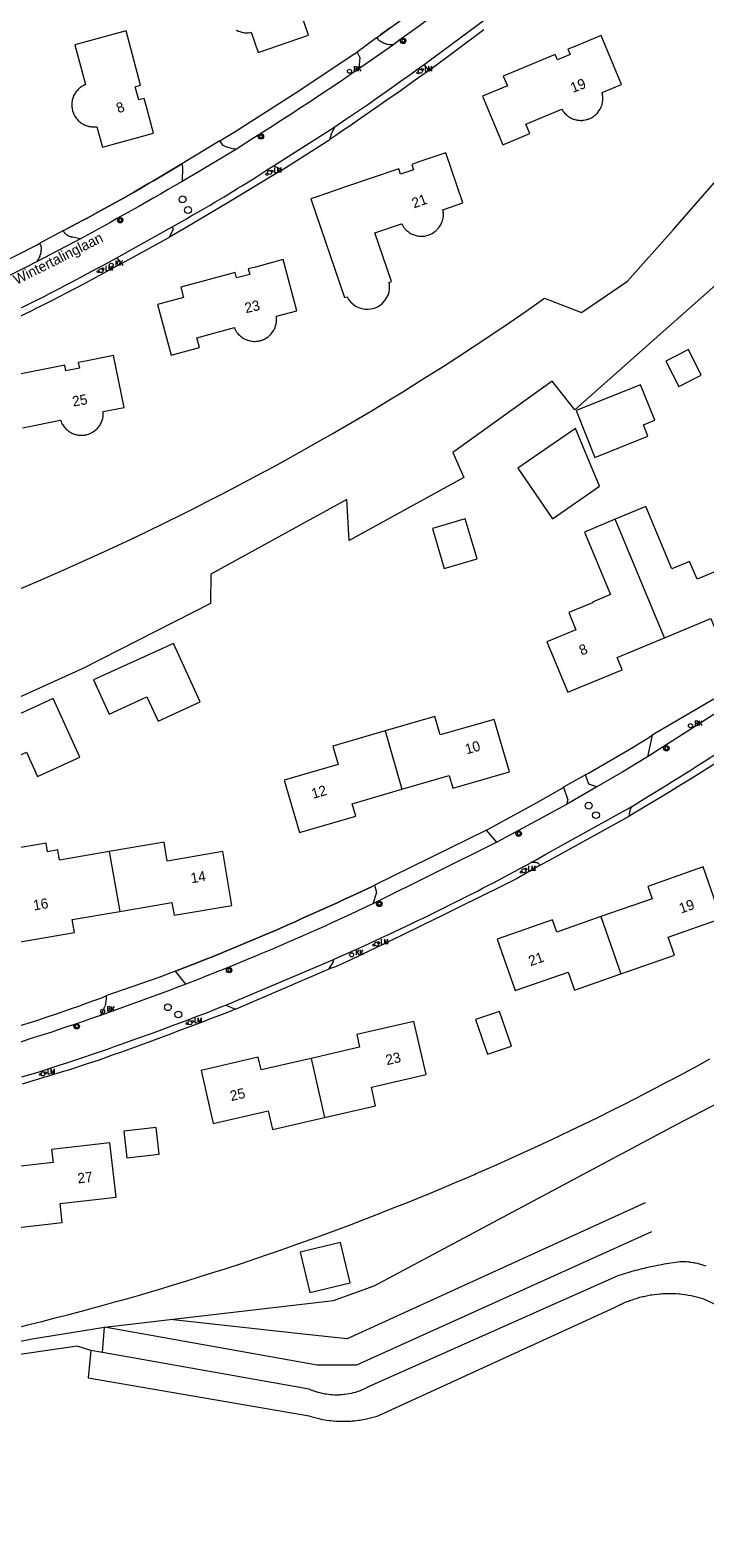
# Model space of a CAD drawing. Header units: metres. Extents: x 138165 to 154469, y 480134 to 494189.
# Tile 319 of 656: x 149211 to 149294, y 483009 to 483194. Entities that reach past the tile are written whole.
import ezdxf

# ---------------------------------------------------------------- set-up
doc = ezdxf.new("R2010")
doc.units = ezdxf.units.M
doc.header["$LTSCALE"] = 0.001
doc.header["$MEASUREMENT"] = 0
for name, color, linetype, lineweight in [('Level 5', 7, 'Continuous', 0), ('TOP-L-terrein schutting raster hek leuning', 7, 'Continuous', 0), ('TOP-L-topo objecten punt', 7, 'Continuous', 0), ('TOP-L-topo objecten vlak', 7, 'Continuous', 0), ('TOP-T-topo huisnummering naamgeving', 7, 'Continuous', 0)]:
    doc.layers.add(name, color=color, linetype=linetype, lineweight=lineweight)
doc.styles.add('Style-INTL_ISO', font='INTL_ISO.shx')
doc.styles.add('Style-STANDARD', font='STANDARD.shx')

# ---------------------------------------------------------------- blocks, each defined once
blk = doc.blocks.new('*U13')
at = {"layer": 'Level 5', "color": 7, "linetype": 'Continuous', "lineweight": 0}
blk.add_circle((0, 0), 0.0415, dxfattribs=at)
blk = doc.blocks.new('150')
at = {"layer": 'Level 5', "color": 7, "linetype": 'Continuous', "lineweight": 0}
blk.add_blockref('*U13', (0, 0), dxfattribs=at)
blk = doc.blocks.new('39')
at = {"layer": 'TOP-L-topo objecten punt', "color": 7, "linetype": 'Continuous', "lineweight": 0}
for p, q in [((0.0175, 0.0175), (-0.0175, 0.0175)), ((-0.0175, 0.0175), (-0.0175, -0.0175)), ((0.0175, 0.0175), (0.0175, -0.0175)), ((0.0175, -0.0175), (-0.0175, -0.0175))]:
    blk.add_line(p, q, dxfattribs=at)
blk.add_circle((0, 0), 0.0332, dxfattribs=at)
blk = doc.blocks.new('72')
at = {"layer": 'TOP-L-topo objecten punt', "color": 7, "linetype": 'Continuous', "lineweight": 0}
blk.add_circle((0, 0), 0.025, dxfattribs=at)
at = {"layer": 'TOP-L-topo objecten punt', "color": 7, "linetype": 'Continuous', "lineweight": 0, "style": 'Style-STANDARD'}
blk.add_text('BK', height=0.06, dxfattribs=at).set_placement((0.0483, 0))
blk = doc.blocks.new('16')
at = {"layer": 'TOP-L-topo objecten punt', "color": 7, "linetype": 'Continuous', "lineweight": 0}
blk.add_circle((0, 0), 0.025, dxfattribs=at)
at = {"layer": 'TOP-L-topo objecten punt', "color": 7, "linetype": 'Continuous', "lineweight": 0, "style": 'Style-STANDARD'}
blk.add_text('LM', height=0.06, dxfattribs=at).set_placement((0.0483, 0))
blk = doc.blocks.new('10')
at = {"layer": 'TOP-L-topo objecten punt', "linetype": 'Continuous', "lineweight": 0}
blk.add_circle((0, 0), 0.0125, dxfattribs=at)
blk = doc.blocks.new('119')
at = {"layer": 'TOP-L-topo objecten punt', "color": 7, "linetype": 'Continuous', "lineweight": 0}
blk.add_circle((0, 0), 0.025, dxfattribs=at)
at = {"layer": 'TOP-L-topo objecten punt', "color": 7, "linetype": 'Continuous', "lineweight": 0, "style": 'Style-STANDARD'}
blk.add_text('KK', height=0.06, dxfattribs=at).set_placement((0.0483, 0))

msp = doc.modelspace()

# ---------------------------------------------------------------- linework, layer by layer
at = {"layer": 'TOP-L-terrein schutting raster hek leuning', "flags": 128}
for points in [[(149255.32, 483194.51), (149254.12, 483193.65)], [(149229.76, 483177.84), (149229.35, 483177.59), (149228.74, 483177.22), (149227.52, 483176.49), (149226.3, 483175.76), (149225.68, 483175.4), (149225.07, 483175.04), (149223.83, 483174.33), (149222.6, 483173.62), (149221.36, 483172.92), (149220.73, 483172.58), (149219.48, 483171.89), (149218.23, 483171.21), (149217.61, 483170.87), (149216.98, 483170.53), (149215.67, 483169.84)], [(149286.59, 483050.44), (149250.02, 483033.77), (149244.64, 483034.35), (149228.34, 483036.17), (149248.35, 483038.48), (149253.33, 483040.27), (149290.5, 483060.08), (149309.65, 483070.06), (149328.3, 483082), (149346.09, 483093.58), (149356.39, 483101.26), (149378.61, 483122.27)], [(149253.01, 483089.19), (149251.2, 483088.34), (149249.55, 483087.58), (149248.72, 483087.2), (149247.06, 483086.44), (149246.23, 483086.07), (149244.57, 483085.33), (149243.74, 483084.96), (149242.67, 483084.48), (149241.32, 483083.89), (149239.96, 483083.3), (149238.6, 483082.72), (149237.91, 483082.43), (149236.55, 483081.86), (149235.18, 483081.29), (149234.49, 483081.01), (149233.8, 483080.74), (149232.43, 483080.19), (149231.74, 483079.92), (149230.36, 483079.38), (149228.98, 483078.85)], [(149287.35, 483046.9), (149251.2, 483030.54), (149246.36, 483030.57), (149220.29, 483035.23)]]:
    msp.add_lwpolyline(points, dxfattribs=at)
at = {"layer": 'TOP-L-topo objecten vlak', "flags": 128}
for points in [[(149253.64, 483193.29), (149254.12, 483193.65), (149255.32, 483194.51), (149256.01, 483195), (149256.7, 483195.5), (149258.07, 483196.5), (149259.44, 483197.51), (149260.13, 483198.02), (149261.49, 483199.04), (149262.17, 483199.55), (149263.53, 483200.58), (149264.2, 483201.09), (149264.88, 483201.61), (149265.55, 483202.13), (149266.23, 483202.65), (149267.57, 483203.7), (149268.24, 483204.23), (149269.57, 483205.28)], [(149269.94, 483203.16), (149269.49, 483202.81), (149268.27, 483201.84), (149267.65, 483201.35), (149267.04, 483200.87), (149265.8, 483199.91), (149265.18, 483199.44), (149264.56, 483198.96), (149263.32, 483198.02), (149262.69, 483197.55), (149261.44, 483196.61), (149260.81, 483196.15), (149259.55, 483195.22), (149258.92, 483194.76), (149257.66, 483193.85), (149256.39, 483192.94), (149255.7, 483192.43)], [(149236.44, 483194.22), (149236.56, 483194.16), (149236.68, 483194.1), (149236.74, 483194.08), (149236.86, 483194.03), (149236.99, 483193.99), (149237.11, 483193.96), (149237.24, 483193.93), (149237.31, 483193.92), (149237.5, 483193.9), (149237.63, 483193.89), (149237.76, 483193.89), (149237.89, 483193.89), (149237.96, 483193.9), (149238.16, 483193.92), (149238.29, 483193.95), (149239.12, 483191.49), (149245.28, 483193.59), (149244.14, 483196.91)], [(149259.47, 483190.01), (149267.38, 483195.86)], [(149219.15, 483182.36), (149219.28, 483182.37), (149219.35, 483182.38), (149220.03, 483179.88), (149226.31, 483181.57), (149225.39, 483184.96), (149225.16, 483185.84), (149224.48, 483185.65), (149224.05, 483187.28), (149224.72, 483187.46), (149222.93, 483194.12), (149216.65, 483192.43), (149217.97, 483187.54), (149217.91, 483187.52), (149217.85, 483187.49), (149217.73, 483187.43), (149217.67, 483187.4), (149217.56, 483187.34), (149217.5, 483187.3), (149217.39, 483187.23), (149217.34, 483187.19), (149217.24, 483187.1), (149217.14, 483187.02), (149217.05, 483186.93), (149216.96, 483186.83), (149216.91, 483186.78), (149216.83, 483186.68), (149216.75, 483186.57), (149216.68, 483186.46), (149216.65, 483186.41), (149216.58, 483186.29), (149216.55, 483186.23), (149216.5, 483186.11), (149216.45, 483185.99), (149216.43, 483185.93), (149216.41, 483185.87), (149216.37, 483185.74), (149216.34, 483185.62), (149216.33, 483185.55), (149216.3, 483185.36), (149216.29, 483185.29), (149216.28, 483185.16), (149216.28, 483185.1), (149216.28, 483184.97), (149216.29, 483184.83), (149216.29, 483184.77), (149216.31, 483184.64), (149216.33, 483184.51), (149216.36, 483184.38), (149216.38, 483184.32), (149216.42, 483184.19), (149216.44, 483184.13), (149216.46, 483184.07), (149216.51, 483183.95), (149216.54, 483183.89), (149216.57, 483183.83), (149216.63, 483183.71), (149216.66, 483183.66), (149216.73, 483183.55), (149216.77, 483183.49), (149216.85, 483183.39), (149216.89, 483183.34), (149216.98, 483183.24), (149217.07, 483183.14), (149217.11, 483183.1), (149217.21, 483183.01), (149217.31, 483182.92), (149217.36, 483182.89), (149217.47, 483182.81), (149217.53, 483182.77), (149217.64, 483182.71), (149217.76, 483182.65), (149217.87, 483182.59), (149217.99, 483182.54), (149218.06, 483182.52), (149218.18, 483182.47), (149218.31, 483182.44), (149218.37, 483182.42), (149218.43, 483182.41), (149218.56, 483182.39), (149218.69, 483182.37), (149218.76, 483182.36), (149218.89, 483182.36), (149219.02, 483182.36), (149219.15, 483182.36)], [(149253.64, 483193.29), (149251.25, 483191.51)], [(149255.7, 483192.43), (149255.6, 483192.42), (149255.53, 483192.41), (149255.46, 483192.41), (149255.39, 483192.41), (149255.33, 483192.41), (149255.19, 483192.43), (149255.06, 483192.45), (149254.99, 483192.46), (149254.86, 483192.49), (149254.79, 483192.51), (149254.73, 483192.53), (149254.6, 483192.57), (149254.48, 483192.62), (149254.36, 483192.69), (149254.24, 483192.75), (149254.13, 483192.83), (149254.07, 483192.87), (149254.02, 483192.91), (149253.92, 483193), (149253.82, 483193.09), (149253.73, 483193.19), (149253.64, 483193.29)], [(149260, 483189.21), (149266.8, 483194.3)], [(149283.68, 483187.57), (149281.18, 483193.57), (149277.94, 483192.22), (149277.1, 483191.87), (149277.37, 483191.22), (149275.82, 483190.58), (149275.55, 483191.22), (149269.18, 483188.57), (149269.68, 483187.37), (149266.64, 483186.1), (149269.11, 483180.16), (149272.43, 483181.54), (149271.95, 483182.68), (149276.36, 483184.52), (149276.42, 483184.4), (149276.49, 483184.29), (149276.53, 483184.24), (149276.61, 483184.14), (149276.74, 483183.99), (149276.79, 483183.94), (149276.88, 483183.85), (149276.98, 483183.77), (149277.09, 483183.68), (149277.19, 483183.61), (149277.3, 483183.54), (149277.42, 483183.47), (149277.53, 483183.41), (149277.65, 483183.36), (149277.77, 483183.31), (149277.84, 483183.29), (149277.96, 483183.25), (149278.09, 483183.22), (149278.15, 483183.2), (149278.22, 483183.19), (149278.35, 483183.17), (149278.48, 483183.16), (149278.61, 483183.15), (149278.74, 483183.15), (149278.87, 483183.15), (149278.94, 483183.16), (149279.07, 483183.17), (149279.2, 483183.2), (149279.26, 483183.21), (149279.39, 483183.24), (149279.45, 483183.26), (149279.51, 483183.28), (149279.64, 483183.32), (149279.76, 483183.37), (149279.88, 483183.42), (149279.99, 483183.48), (149280.11, 483183.55), (149280.22, 483183.62), (149280.33, 483183.7), (149280.38, 483183.74), (149280.48, 483183.82), (149280.53, 483183.87), (149280.62, 483183.96), (149280.71, 483184.05), (149280.79, 483184.15), (149280.83, 483184.21), (149280.91, 483184.31), (149280.95, 483184.37), (149281.02, 483184.48), (149281.05, 483184.53), (149281.11, 483184.65), (149281.17, 483184.77), (149281.21, 483184.89), (149281.24, 483184.95), (149281.28, 483185.08), (149281.31, 483185.2), (149281.34, 483185.33), (149281.36, 483185.46), (149281.38, 483185.59), (149281.38, 483185.72), (149281.39, 483185.79), (149281.39, 483185.92), (149281.38, 483186.05), (149281.37, 483186.12), (149281.36, 483186.25), (149281.33, 483186.38), (149281.3, 483186.5), (149281.29, 483186.57), (149283.68, 483187.57)], [(149234.44, 483180.64), (149234.95, 483180.97), (149236.2, 483181.72), (149244.11, 483186.76), (149250.76, 483191.21), (149251.25, 483191.51)], [(149251.25, 483191.51), (149251.58, 483190.84), (149251.45, 483189.45)], [(149255.7, 483192.43), (149251.45, 483189.45)], [(149251.45, 483189.45), (149250.58, 483188.85), (149249.17, 483187.89), (149247.76, 483186.94), (149246.34, 483185.99), (149245.63, 483185.52), (149244.21, 483184.59), (149243.49, 483184.12), (149242.06, 483183.2), (149240.63, 483182.28), (149239.19, 483181.37), (149238.47, 483180.92), (149236.46, 483179.63)], [(149260, 483189.21), (149258.27, 483187.98), (149256.52, 483186.75), (149254.78, 483185.53), (149253.91, 483184.92), (149253.03, 483184.31), (149251.28, 483183.1), (149250.4, 483182.5), (149249.52, 483181.9), (149248.64, 483181.3), (149247.92, 483180.82)], [(149248.52, 483182.38), (149249.88, 483183.29), (149251.22, 483184.2), (149252.56, 483185.11), (149253.9, 483186.04), (149255.23, 483186.97), (149256.55, 483187.91), (149257.88, 483188.85), (149258.54, 483189.33), (149259.47, 483190.01)], [(149259.47, 483190.01), (149260, 483189.21)], [(149348.53, 483156.3), (149337.46, 483175.38), (149328.99, 483184.04), (149325.75, 483184.83), (149321.12, 483183.74), (149303.84, 483170.65), (149277.94, 483147.66), (149275.19, 483151.2), (149262.98, 483142.44), (149264.36, 483139.39), (149250.28, 483131.66), (149249.98, 483136.68), (149233.34, 483127.52), (149233.29, 483123.93), (149217.64, 483115.95), (149202.18, 483108.96), (149201.78, 483112.61), (149186.82, 483106.8), (149167.42, 483101.04), (149149.11, 483096.9), (149149.29, 483091.28)], [(149241.01, 483177.57), (149248.52, 483182.38)], [(149247.92, 483180.82), (149248.1, 483181.5), (149248.52, 483182.38)], [(149234.44, 483180.64), (149229.76, 483177.84)], [(149236.46, 483179.63), (149236.28, 483179.64), (149236.1, 483179.66), (149236.02, 483179.67), (149235.84, 483179.71), (149235.75, 483179.73), (149235.58, 483179.77), (149235.4, 483179.82), (149235.32, 483179.85), (149235.15, 483179.91), (149234.99, 483179.98), (149234.9, 483180.02), (149234.83, 483180.06), (149234.44, 483180.64)], [(149242.08, 483177.09), (149247.92, 483180.82)], [(149236.46, 483179.63), (149232.11, 483176.99), (149229.8, 483175.64)], [(149253.74, 483160.29), (149254.08, 483160.5), (149254.39, 483160.75), (149254.65, 483161.05), (149254.88, 483161.38), (149255.05, 483161.73), (149255.17, 483162.11), (149255.23, 483162.5), (149255.24, 483162.9), (149255.18, 483163.29), (149255.48, 483163.39), (149253.45, 483169.36), (149256.72, 483170.47), (149256.75, 483170.41), (149256.81, 483170.3), (149256.85, 483170.24), (149256.92, 483170.13), (149256.95, 483170.08), (149256.99, 483170.02), (149257.07, 483169.92), (149257.12, 483169.87), (149257.2, 483169.77), (149257.25, 483169.73), (149257.35, 483169.64), (149257.39, 483169.59), (149257.5, 483169.51), (149257.6, 483169.43), (149257.66, 483169.4), (149257.77, 483169.33), (149257.88, 483169.26), (149258, 483169.2), (149258.12, 483169.15), (149258.24, 483169.1), (149258.37, 483169.06), (149258.49, 483169.03), (149258.56, 483169.01), (149258.68, 483168.99), (149258.82, 483168.97), (149258.95, 483168.95), (149259.01, 483168.95), (149259.14, 483168.95), (149259.21, 483168.95), (149259.34, 483168.95), (149259.53, 483168.97), (149259.66, 483169), (149259.79, 483169.03), (149259.92, 483169.06), (149259.98, 483169.08), (149260.11, 483169.12), (149260.17, 483169.15), (149260.29, 483169.2), (149260.35, 483169.23), (149260.46, 483169.29), (149260.63, 483169.39), (149260.68, 483169.43), (149260.79, 483169.51), (149260.84, 483169.55), (149260.94, 483169.63), (149260.99, 483169.68), (149261.08, 483169.77), (149261.17, 483169.87), (149261.21, 483169.92), (149261.29, 483170.02), (149261.33, 483170.07), (149261.41, 483170.18), (149261.48, 483170.29), (149261.51, 483170.35), (149261.57, 483170.47), (149261.62, 483170.59), (149261.65, 483170.65), (149261.69, 483170.77), (149261.73, 483170.9), (149261.76, 483171.02), (149261.79, 483171.15), (149261.8, 483171.22), (149261.83, 483171.41), (149261.83, 483171.54), (149261.83, 483171.67), (149261.83, 483171.8), (149261.82, 483171.87), (149261.8, 483172.07), (149261.77, 483172.19), (149264.23, 483173.03), (149262.13, 483179.19), (149258.81, 483178.05), (149257.95, 483177.76), (149258.17, 483177.1), (149256.58, 483176.55), (149256.36, 483177.22), (149249.83, 483174.99), (149246.7, 483173.92), (149245.59, 483173.54), (149249.72, 483161.43), (149250.02, 483161.53), (149250.22, 483161.19), (149250.47, 483160.88), (149250.76, 483160.61), (149251.08, 483160.38), (149251.44, 483160.2), (149251.82, 483160.08), (149252.2, 483160.01), (149252.6, 483160), (149252.99, 483160.04), (149253.38, 483160.14), (149253.74, 483160.29)], [(149215.26, 483169.64), (149215.67, 483169.84), (149216.98, 483170.53), (149217.61, 483170.87), (149218.23, 483171.21), (149219.48, 483171.89), (149220.73, 483172.58), (149221.36, 483172.92), (149222.6, 483173.62), (149223.83, 483174.33), (149225.07, 483175.04), (149225.68, 483175.4), (149226.3, 483175.76), (149227.52, 483176.49), (149228.74, 483177.22), (149229.35, 483177.59), (149229.76, 483177.84)], [(149242.08, 483177.09), (149235.73, 483173.26), (149230.1, 483169.91), (149228.24, 483168.84)], [(149228.6, 483170.12), (149229.76, 483170.77), (149230.34, 483171.1), (149230.92, 483171.43), (149232.08, 483172.1), (149233.23, 483172.77), (149233.8, 483173.11), (149234.94, 483173.79), (149236.08, 483174.48), (149236.65, 483174.83), (149237.22, 483175.18), (149238.35, 483175.88), (149238.91, 483176.23), (149240.04, 483176.95), (149241.01, 483177.57)], [(149229.76, 483177.84), (149229.85, 483177.41), (149229.8, 483175.64)], [(149241.01, 483177.57), (149241.62, 483177.33), (149242.08, 483177.09)], [(149209.82, 483125.69), (149212.23, 483126.72), (149215.23, 483128.02), (149217.76, 483129.14), (149219.83, 483130.08), (149221.37, 483130.8), (149223.55, 483131.82), (149225.51, 483132.75), (149227.69, 483133.81), (149229.92, 483134.91), (149231.58, 483135.75), (149232.73, 483136.33), (149234.58, 483137.28), (149236.84, 483138.46), (149239.13, 483139.68), (149241.1, 483140.74), (149243.88, 483142.28), (149246.24, 483143.61), (149248.2, 483144.72), (149250.45, 483146.03), (149252.88, 483147.47), (149254.81, 483148.63), (149256.87, 483149.89), (149259.37, 483151.45), (149261.79, 483152.98), (149263.46, 483154.05), (149265.5, 483155.39), (149267.89, 483156.98), (149269.9, 483158.34), (149272, 483159.78), (149274.24, 483161.34), (149278.78, 483159.6), (149284.39, 483163.44), (149290.01, 483169.74), (149295.62, 483176.14)], [(149229.8, 483175.64), (149228.03, 483174.62), (149227.15, 483174.11), (149226.26, 483173.61), (149224.49, 483172.6), (149223.6, 483172.1), (149221.82, 483171.11), (149220.93, 483170.61), (149219.14, 483169.63), (149217.35, 483168.65)], [(149215.26, 483169.64), (149212.35, 483168.08)], [(149217.35, 483168.65), (149216.38, 483168.85), (149216.3, 483168.85), (149216.26, 483168.86), (149216.16, 483168.87), (149216.11, 483168.88), (149216.02, 483168.91), (149215.92, 483168.95), (149215.88, 483168.97), (149215.83, 483168.99), (149215.75, 483169.04), (149215.71, 483169.06), (149215.63, 483169.12), (149215.55, 483169.19), (149215.49, 483169.26), (149215.42, 483169.34), (149215.39, 483169.38), (149215.37, 483169.42), (149215.32, 483169.5), (149215.3, 483169.55), (149215.28, 483169.59), (149215.26, 483169.64)], [(149221.7, 483166.27), (149228.6, 483170.12)], [(149228.24, 483168.84), (149228.74, 483169.85), (149228.6, 483170.12)], [(149194.15, 483159.37), (149194.57, 483159.56), (149206.6, 483165.16), (149211.94, 483167.86), (149212.35, 483168.08)], [(149217.35, 483168.65), (149211.96, 483165.81)], [(149212.35, 483168.08), (149212.38, 483168.02), (149212.41, 483167.97), (149212.45, 483167.87), (149212.48, 483167.76), (149212.49, 483167.71), (149212.51, 483167.66), (149212.51, 483167.59), (149212.52, 483167.51), (149212.52, 483167.37), (149212.51, 483167.29), (149212.5, 483167.15), (149212.48, 483167), (149212.47, 483166.93), (149212.43, 483166.79), (149212.39, 483166.65), (149212.37, 483166.58), (149212.35, 483166.51), (149212.29, 483166.37), (149212.23, 483166.24), (149212.2, 483166.17), (149212.12, 483166.05), (149212.08, 483165.99), (149212.04, 483165.92), (149211.96, 483165.81)], [(149222.07, 483165.43), (149228.24, 483168.84)], [(149211.96, 483165.81), (149210.7, 483165.17), (149209.96, 483164.79), (149208.48, 483164.06), (149207.74, 483163.69), (149207, 483163.33), (149205.51, 483162.6), (149204.77, 483162.24), (149204.02, 483161.89), (149202.53, 483161.18), (149201.79, 483160.83), (149200.29, 483160.13), (149199.54, 483159.78), (149198.04, 483159.09), (149197.28, 483158.75), (149196.53, 483158.41)], [(149206.22, 483158.32), (149207.56, 483158.96), (149208.23, 483159.28), (149209.56, 483159.93), (149210.89, 483160.59), (149211.55, 483160.92), (149212.88, 483161.58), (149213.54, 483161.92), (149214.86, 483162.6), (149215.52, 483162.94), (149216.18, 483163.28), (149217.49, 483163.98), (149218.14, 483164.33), (149219.45, 483165.03), (149220.1, 483165.38), (149221.7, 483166.27)], [(149222.07, 483165.43), (149220.85, 483164.78), (149219.67, 483164.13), (149219.08, 483163.81), (149217.89, 483163.17), (149216.69, 483162.54), (149215.5, 483161.91), (149214.9, 483161.6), (149213.7, 483160.99), (149212.49, 483160.38), (149211.89, 483160.08), (149211.28, 483159.78), (149210.07, 483159.19), (149208.85, 483158.61), (149208.24, 483158.32), (149207.63, 483158.03), (149206.6, 483157.55)], [(149221.7, 483166.27), (149221.81, 483166.23), (149221.87, 483166.2), (149221.9, 483166.18), (149221.95, 483166.15), (149222, 483166.1), (149222.05, 483166.05), (149222.08, 483166), (149222.1, 483165.97), (149222.11, 483165.94), (149222.13, 483165.91), (149222.14, 483165.85), (149222.16, 483165.78), (149222.16, 483165.72), (149222.15, 483165.65), (149222.14, 483165.59), (149222.12, 483165.52), (149222.09, 483165.46), (149222.07, 483165.43)], [(149236.56, 483157.12), (149236.64, 483157.02), (149236.73, 483156.92), (149236.82, 483156.83), (149236.92, 483156.74), (149236.97, 483156.7), (149237.07, 483156.61), (149237.17, 483156.53), (149237.28, 483156.46), (149237.34, 483156.43), (149237.45, 483156.37), (149237.51, 483156.34), (149237.63, 483156.28), (149237.75, 483156.23), (149237.82, 483156.21), (149237.88, 483156.19), (149238, 483156.15), (149238.13, 483156.12), (149238.2, 483156.11), (149238.39, 483156.08), (149238.45, 483156.07), (149238.59, 483156.06), (149238.65, 483156.06), (149238.78, 483156.06), (149238.91, 483156.07), (149238.98, 483156.07), (149239.11, 483156.09), (149239.24, 483156.11), (149239.37, 483156.14), (149239.43, 483156.16), (149239.55, 483156.2), (149239.62, 483156.22), (149239.68, 483156.24), (149239.8, 483156.29), (149239.86, 483156.32), (149239.92, 483156.35), (149240.03, 483156.41), (149240.09, 483156.44), (149240.2, 483156.52), (149240.25, 483156.55), (149240.36, 483156.63), (149240.41, 483156.67), (149240.51, 483156.76), (149240.61, 483156.85), (149240.65, 483156.9), (149240.74, 483156.99), (149240.82, 483157.09), (149240.86, 483157.15), (149240.94, 483157.25), (149240.97, 483157.31), (149241.04, 483157.42), (149241.1, 483157.54), (149241.16, 483157.65), (149241.21, 483157.78), (149241.23, 483157.84), (149241.27, 483157.96), (149241.31, 483158.09), (149241.34, 483158.22), (149241.36, 483158.34), (149241.38, 483158.47), (149241.38, 483158.54), (149241.39, 483158.67), (149241.39, 483158.8), (149241.39, 483158.93), (149241.37, 483159.06), (149241.36, 483159.14), (149243.87, 483159.81), (149242.18, 483166.09), (149238.79, 483165.17), (149237.91, 483164.94), (149238.09, 483164.26), (149236.47, 483163.83), (149236.29, 483164.5), (149229.63, 483162.71), (149229.96, 483161.45), (149226.78, 483160.59), (149228.45, 483154.38), (149231.93, 483155.32), (149231.61, 483156.51), (149236.21, 483157.75), (149236.23, 483157.69), (149236.26, 483157.63), (149236.32, 483157.51), (149236.35, 483157.45), (149236.41, 483157.34), (149236.45, 483157.28), (149236.52, 483157.17), (149236.56, 483157.12)], [(149222.68, 483147.96), (149221.41, 483154.33), (149217.96, 483153.64), (149217.07, 483153.46), (149217.21, 483152.78), (149215.56, 483152.45), (149215.43, 483153.13), (149208.66, 483151.78)], [(149289.11, 483153.65), (149290.68, 483150.53), (149293.45, 483151.92), (149291.88, 483155.05), (149289.11, 483153.65)], [(149220.29, 483035.23), (149228.34, 483036.17), (149248.35, 483038.48), (149253.33, 483040.27), (149290.5, 483060.08), (149309.65, 483070.06), (149328.3, 483082), (149346.09, 483093.58), (149356.39, 483101.26), (149378.61, 483122.27), (149353.82, 483151.33)], [(149280.41, 483141.84), (149286.91, 483144.44), (149286.35, 483145.83), (149287.74, 483146.39), (149286, 483150.75), (149278.11, 483147.6), (149280.41, 483141.84)], [(149210.23, 483145.47), (149214.9, 483146.4), (149214.92, 483146.34), (149214.97, 483146.22), (149215.02, 483146.09), (149215.05, 483146.04), (149215.11, 483145.92), (149215.18, 483145.81), (149215.25, 483145.7), (149215.33, 483145.59), (149215.37, 483145.54), (149215.45, 483145.44), (149215.54, 483145.35), (149215.64, 483145.26), (149215.74, 483145.17), (149215.89, 483145.05), (149216, 483144.97), (149216.11, 483144.91), (149216.17, 483144.88), (149216.29, 483144.82), (149216.41, 483144.76), (149216.47, 483144.74), (149216.59, 483144.69), (149216.72, 483144.65), (149216.78, 483144.64), (149216.91, 483144.6), (149216.97, 483144.59), (149217.1, 483144.57), (149217.23, 483144.56), (149217.43, 483144.55), (149217.49, 483144.55), (149217.62, 483144.55), (149217.69, 483144.56), (149217.82, 483144.57), (149217.95, 483144.59), (149218.08, 483144.62), (149218.14, 483144.64), (149218.27, 483144.67), (149218.33, 483144.7), (149218.45, 483144.74), (149218.51, 483144.77), (149218.63, 483144.82), (149218.69, 483144.85), (149218.75, 483144.88), (149218.86, 483144.95), (149218.92, 483144.98), (149219.03, 483145.06), (149219.08, 483145.09), (149219.18, 483145.18), (149219.28, 483145.26), (149219.38, 483145.35), (149219.46, 483145.45), (149219.55, 483145.55), (149219.63, 483145.66), (149219.7, 483145.76), (149219.77, 483145.88), (149219.84, 483145.99), (149219.89, 483146.11), (149219.95, 483146.23), (149219.97, 483146.29), (149220.01, 483146.41), (149220.07, 483146.6), (149220.1, 483146.73), (149220.11, 483146.79), (149220.13, 483146.92), (149220.13, 483146.99), (149220.14, 483147.06), (149220.14, 483147.19), (149220.14, 483147.32), (149220.14, 483147.45), (149222.68, 483147.96)], [(149278.05, 483145.38), (149270.97, 483140.5), (149275.23, 483134.32), (149280.99, 483138.29), (149278.05, 483145.38)], [(149288.96, 483119.71), (149294.62, 483122.07), (149295.23, 483120.59), (149301.89, 483123.36), (149299.31, 483129.55), (149292.93, 483126.9), (149292.02, 483129.07), (149289.85, 483128.16), (149286.66, 483135.82), (149282.9, 483134.26)], [(149260.49, 483133.1), (149261.93, 483128.21), (149265.96, 483129.39), (149264.52, 483134.29), (149260.49, 483133.1)], [(149282.9, 483134.26), (149279.15, 483132.69), (149282.34, 483125.03), (149280.1, 483124.1), (149280.13, 483124.02), (149277.22, 483122.81), (149278.09, 483120.71), (149274.53, 483119.23), (149277.11, 483113.04), (149283.77, 483115.81), (149283.15, 483117.29), (149288.96, 483119.71)], [(149288.96, 483119.71), (149282.9, 483134.26)], [(149310.75, 483121.26), (149309.07, 483120.02), (149308.22, 483119.4), (149304.21, 483116.52), (149300.85, 483114.16), (149296.93, 483111.53), (149286.86, 483105.14)], [(149308.52, 483122.1), (149302.43, 483117.42), (149295.46, 483112.49), (149287.45, 483107.78)], [(149228.74, 483119.03), (149218.95, 483114.55), (149220.87, 483110.37), (149225.47, 483112.48), (149226.85, 483109.48), (149232.03, 483111.85), (149228.74, 483119.03)], [(149213.98, 483112.27), (149204.2, 483107.78), (149206.11, 483103.6), (149210.72, 483105.71), (149212.09, 483102.71), (149217.27, 483105.08), (149213.98, 483112.27)], [(149285.03, 483099.08), (149286.79, 483100.17), (149288.55, 483101.26), (149290.31, 483102.36), (149292.07, 483103.46), (149292.94, 483104.02), (149293.82, 483104.57), (149295.56, 483105.69), (149297.3, 483106.82), (149298.48, 483107.59), (149299.88, 483108.51), (149300.58, 483108.98), (149301.97, 483109.91), (149302.67, 483110.39), (149303.36, 483110.86), (149304.5, 483111.64)], [(149256.75, 483101.15), (149262.56, 483102.83), (149263.01, 483101.29), (149269.92, 483103.29), (149268.06, 483109.72), (149261.43, 483107.81), (149260.78, 483110.06), (149254.68, 483108.3)], [(149305.32, 483111.17), (149304.2, 483110.37), (149303.08, 483109.59), (149301.95, 483108.81), (149300.81, 483108.03), (149300.24, 483107.65), (149299.1, 483106.88), (149298.53, 483106.5), (149297.96, 483106.12), (149296.81, 483105.37), (149296.23, 483105), (149294.78, 483104.06), (149293.56, 483103.29), (149292.35, 483102.53), (149291.12, 483101.77), (149290.51, 483101.4), (149289.6, 483100.84), (149284.59, 483097.87)], [(149254.68, 483108.3), (149248.29, 483106.45), (149248.95, 483104.19), (149242.32, 483102.28), (149244.18, 483095.84), (149251.1, 483097.84), (149250.65, 483099.38), (149256.75, 483101.15)], [(149254.68, 483108.3), (149256.75, 483101.15)], [(149279.25, 483102.92), (149279.61, 483103.13), (149281.38, 483104.15), (149283.14, 483105.18), (149284.89, 483106.21), (149285.77, 483106.73), (149286.79, 483107.34), (149287.45, 483107.78)], [(149287.45, 483107.78), (149286.86, 483105.14)], [(149286.86, 483105.14), (149283.82, 483103.3), (149280.65, 483101.46)], [(149279.25, 483102.92), (149276.54, 483101.39)], [(149280.65, 483101.46), (149279.67, 483101.77), (149279.25, 483102.92)], [(149267.11, 483096.12), (149267.86, 483096.53), (149273.16, 483099.45), (149276.18, 483101.16), (149276.54, 483101.39)], [(149276.54, 483101.39), (149277.09, 483099.86), (149276.91, 483099.3)], [(149280.65, 483101.46), (149276.91, 483099.3)], [(149276.91, 483099.3), (149271.56, 483096.39), (149268.39, 483094.67)], [(149272.65, 483092.21), (149273.22, 483092.52), (149274.4, 483093.18), (149285.03, 483099.08)], [(149284.59, 483097.87), (149284.78, 483098.76), (149285.03, 483099.08)], [(149273.71, 483091.83), (149275.65, 483092.92), (149284.59, 483097.87)], [(149267.11, 483096.12), (149253.37, 483089.41)], [(149268.39, 483094.67), (149267.11, 483096.12)], [(149220.88, 483093.51), (149214.78, 483092.46), (149214.57, 483093.71), (149213.32, 483093.49), (149213.14, 483094.54), (149208.83, 483093.8), (149209.01, 483092.75), (149207.77, 483092.54), (149209.52, 483082.37), (149216.61, 483083.59), (149216.34, 483085.17), (149222.15, 483086.17)], [(149222.15, 483086.17), (149228.56, 483087.27), (149228.83, 483085.7), (149235.92, 483086.92), (149234.78, 483093.52), (149227.98, 483092.35), (149227.59, 483094.66), (149220.88, 483093.51)], [(149220.88, 483093.51), (149222.15, 483086.17)], [(149268.39, 483094.67), (149253.17, 483087.1)], [(149273.71, 483091.83), (149270.78, 483090.18), (149268.25, 483088.91), (149266.98, 483088.28), (149265.71, 483087.65), (149264.44, 483087.02), (149261.89, 483085.77), (149259.35, 483084.52), (149256.79, 483083.28), (149254.24, 483082.05), (149252.96, 483081.44), (149250.4, 483080.22), (149248.61, 483079.37), (149247.84, 483079.12)], [(149248.3, 483080.26), (149249.05, 483080.59), (149250.55, 483081.26), (149252.04, 483081.93), (149253.53, 483082.61), (149254.27, 483082.96), (149255.01, 483083.3), (149256.49, 483084), (149257.97, 483084.7), (149258.71, 483085.06), (149259.45, 483085.41), (149260.18, 483085.77), (149260.92, 483086.13), (149262.13, 483086.73), (149263.45, 483087.38), (149264.11, 483087.71), (149264.76, 483088.05), (149266.08, 483088.72), (149266.73, 483089.05), (149267.38, 483089.39), (149268.04, 483089.73), (149269.34, 483090.42), (149270.64, 483091.11), (149271.28, 483091.47), (149271.93, 483091.82), (149272.58, 483092.17), (149272.65, 483092.21)], [(149272.65, 483092.21), (149272.79, 483092.22), (149272.92, 483092.22), (149272.98, 483092.22), (149273.11, 483092.2), (149273.18, 483092.19), (149273.31, 483092.17), (149273.37, 483092.16), (149273.71, 483091.83)], [(149283.6, 483078.52), (149290.17, 483080.82), (149289.4, 483083.04), (149295.9, 483085.32), (149293.69, 483091.63), (149286.9, 483089.25), (149287.43, 483087.74), (149281.14, 483085.54)], [(149228.98, 483078.85), (149230.36, 483079.38), (149231.74, 483079.92), (149232.43, 483080.19), (149233.8, 483080.74), (149234.49, 483081.01), (149235.18, 483081.29), (149236.55, 483081.86), (149237.91, 483082.43), (149238.6, 483082.72), (149239.96, 483083.3), (149241.32, 483083.89), (149242.67, 483084.48), (149243.74, 483084.96), (149244.57, 483085.33), (149246.23, 483086.07), (149247.06, 483086.44), (149248.72, 483087.2), (149249.55, 483087.58), (149251.2, 483088.34), (149253.01, 483089.19), (149253.37, 483089.41)], [(149253.37, 483089.41), (149253.62, 483088.5), (149253.17, 483087.1)], [(149253.17, 483087.1), (149252.45, 483086.76), (149251.02, 483086.08), (149249.58, 483085.42), (149248.15, 483084.76), (149247.43, 483084.43), (149245.98, 483083.78), (149244.54, 483083.14), (149243.08, 483082.51), (149242.36, 483082.2), (149240.9, 483081.57), (149239.45, 483080.96), (149238.71, 483080.65), (149237.98, 483080.35), (149236.35, 483079.68), (149234.83, 483079.06), (149234.06, 483078.76), (149232.54, 483078.15), (149231.77, 483077.85), (149230.24, 483077.25)], [(149281.14, 483085.54), (149275.74, 483083.65), (149275.22, 483085.16), (149268.43, 483082.78), (149270.64, 483076.47), (149277.15, 483078.74), (149277.92, 483076.53), (149283.6, 483078.52)], [(149281.14, 483085.54), (149283.6, 483078.52)], [(149235.18, 483074.69), (149248.3, 483080.26)], [(149247.84, 483079.12), (149248.39, 483080.08), (149248.3, 483080.26)], [(149228.98, 483078.85), (149228.29, 483078.59), (149227.59, 483078.33), (149226.95, 483078.09), (149220.47, 483075.83)], [(149230.24, 483077.25), (149228.98, 483078.85)], [(149236.36, 483074.18), (149247.84, 483079.12)], [(149230.24, 483077.25), (149229.47, 483076.96), (149228.14, 483076.45), (149219.78, 483073.43)], [(149203.95, 483070.44), (149204.53, 483070.6), (149205.7, 483070.92), (149206.87, 483071.26), (149207.45, 483071.43), (149208.04, 483071.6), (149209.2, 483071.95), (149209.78, 483072.13), (149210.36, 483072.31), (149210.94, 483072.49), (149212.1, 483072.86), (149213.25, 483073.24), (149214.41, 483073.62), (149214.98, 483073.82), (149216.13, 483074.22), (149217.28, 483074.62), (149217.85, 483074.83), (149218.99, 483075.24), (149219.96, 483075.6), (149220.47, 483075.83)], [(149210.17, 483065.88), (149212.3, 483066.52), (149213.15, 483066.79), (149214.85, 483067.35), (149215.69, 483067.63), (149217.39, 483068.2), (149219.08, 483068.77), (149219.92, 483069.06), (149220.77, 483069.35), (149221.61, 483069.65), (149222.45, 483069.94), (149224.14, 483070.54), (149225.82, 483071.14), (149227.37, 483071.71), (149228.95, 483072.3), (149229.75, 483072.59), (149230.54, 483072.89), (149231.33, 483073.2), (149232.91, 483073.8), (149234.48, 483074.42), (149235.18, 483074.69)], [(149220.47, 483075.83), (149220.48, 483075.75), (149220.48, 483075.59), (149220.48, 483075.44), (149220.48, 483075.36), (149220.47, 483075.2), (149220.45, 483075.05), (149220.43, 483074.97), (149220.4, 483074.82), (149220.36, 483074.67), (149220.31, 483074.52), (149220.28, 483074.45), (149220.26, 483074.38), (149220.21, 483074.26), (149219.78, 483073.43)], [(149235.18, 483074.69), (149236.36, 483074.18)], [(149219.78, 483073.43), (149218.46, 483072.96), (149217.8, 483072.73), (149216.47, 483072.28), (149215.81, 483072.05), (149214.48, 483071.61), (149213.82, 483071.39), (149212.48, 483070.96), (149211.15, 483070.54), (149210.48, 483070.33), (149209.14, 483069.92), (149208.47, 483069.72), (149207.8, 483069.51), (149207.13, 483069.32), (149205.7, 483068.9)], [(149236.36, 483074.18), (149235.37, 483073.79), (149234.37, 483073.41), (149233.38, 483073.03), (149232.38, 483072.65), (149230.38, 483071.89), (149229.38, 483071.52), (149228.38, 483071.14), (149226.38, 483070.4), (149224.38, 483069.67), (149222.37, 483068.94), (149221.36, 483068.58), (149219.5, 483067.92), (149218.29, 483067.52), (149217.68, 483067.32), (149216.47, 483066.93), (149215.86, 483066.73), (149215.25, 483066.54), (149214.03, 483066.17), (149213.42, 483065.98), (149212.8, 483065.8), (149212.19, 483065.62), (149211.52, 483065.42), (149210.21, 483065.02)], [(149268.7, 483073.92), (149265.77, 483072.91), (149267.24, 483068.66), (149270.17, 483069.67), (149268.7, 483073.92)], [(149247.28, 483060.9), (149253.53, 483062.34), (149253.01, 483064.63), (149259.72, 483066.18), (149258.22, 483072.7), (149251.21, 483071.09), (149251.57, 483069.53), (149245.61, 483068.16)], [(149210.11, 483035.31), (149211.23, 483035.58), (149212.59, 483035.92), (149214.4, 483036.38), (149215.9, 483036.77), (149217.46, 483037.18), (149218.94, 483037.58), (149220.28, 483037.94), (149221.7, 483038.34), (149222.19, 483038.47), (149223.14, 483038.74), (149224.56, 483039.15), (149225.8, 483039.51), (149226.91, 483039.84), (149228.74, 483040.39), (149230.37, 483040.89), (149231.91, 483041.37), (149233.58, 483041.9), (149235.09, 483042.38), (149237.07, 483043.03), (149238.83, 483043.62), (149240.4, 483044.15), (149242.2, 483044.78), (149243.99, 483045.41), (149245.62, 483045.99), (149247.21, 483046.57), (149248.76, 483047.14), (149250.32, 483047.73), (149251.47, 483048.16), (149253.14, 483048.81), (149254.48, 483049.33), (149255.82, 483049.86), (149257.43, 483050.5), (149258.61, 483050.98), (149260.15, 483051.61), (149261.62, 483052.22), (149263.21, 483052.89), (149264.49, 483053.44), (149265.63, 483053.93), (149265.85, 483054.03), (149266.92, 483054.49), (149268.41, 483055.15), (149269.85, 483055.79), (149271.19, 483056.4), (149272.99, 483057.22), (149274.53, 483057.94), (149275.97, 483058.62), (149277.5, 483059.35), (149279.05, 483060.09), (149280.85, 483060.97), (149282.53, 483061.81), (149283.94, 483062.52), (149285.46, 483063.29), (149286.84, 483064.01), (149287.86, 483064.53), (149288.88, 483065.07), (149290, 483065.66), (149291.39, 483066.4), (149292.98, 483067.26), (149294.48, 483068.09)], [(149245.61, 483068.16), (149239.5, 483066.75), (149239.14, 483068.31), (149232.13, 483066.69), (149233.63, 483060.17), (149240.35, 483061.72), (149240.88, 483059.43), (149247.28, 483060.9)], [(149245.61, 483068.16), (149247.28, 483060.9)], [(149222.64, 483059.24), (149223.01, 483055.97), (149226.98, 483056.41), (149226.62, 483059.69), (149222.64, 483059.24)], [(149208.35, 483047.26), (149215.11, 483048.03), (149214.85, 483050.36), (149221.7, 483051.14), (149220.95, 483057.8), (149213.8, 483056.99), (149213.98, 483055.4), (149207.51, 483054.67)], [(149244.27, 483044.41), (149245.47, 483039.45), (149250.42, 483040.65), (149249.22, 483045.61), (149244.27, 483044.41)], [(149177.05, 483045.03), (149179.61, 483040.96), (149183.72, 483032.81), (149186.12, 483030.1), (149188.73, 483029.55), (149193.69, 483030.32), (149211.41, 483033.8), (149220.29, 483035.23)], [(149294.03, 483042.69), (149293.77, 483042.78), (149293.64, 483042.82), (149293.38, 483042.9), (149293.25, 483042.93), (149292.98, 483043), (149292.71, 483043.05), (149292.58, 483043.08), (149292.45, 483043.1), (149292.18, 483043.15), (149292.04, 483043.16), (149291.9, 483043.18), (149291.63, 483043.21), (149291.5, 483043.22), (149291.23, 483043.23), (149291.09, 483043.23), (149290.85, 483043.21), (149290.29, 483043.14), (149290.02, 483043.1), (149289.46, 483043.01), (149288.91, 483042.92), (149288.36, 483042.82), (149288.08, 483042.77), (149287.54, 483042.66), (149287.26, 483042.6), (149286.71, 483042.48), (149286.44, 483042.42), (149286.17, 483042.35), (149285.63, 483042.21), (149285.36, 483042.14), (149284.82, 483041.99), (149284.55, 483041.91), (149284.28, 483041.83), (149284.01, 483041.75), (149283.75, 483041.67), (149283.21, 483041.5), (149252.8, 483027.97), (149252.66, 483027.89), (149252.55, 483027.83), (149252.32, 483027.72), (149252.09, 483027.61), (149251.86, 483027.51), (149251.74, 483027.46), (149251.5, 483027.37), (149251.26, 483027.28), (149251.01, 483027.21), (149250.77, 483027.14), (149250.64, 483027.11), (149250.52, 483027.08), (149250.27, 483027.03), (149250.02, 483026.99), (149249.76, 483026.95), (149249.64, 483026.94), (149249.38, 483026.91), (149249.26, 483026.9), (149249.13, 483026.9), (149249, 483026.89), (149248.74, 483026.89), (149248.49, 483026.89), (149248.23, 483026.9), (149247.98, 483026.92), (149247.73, 483026.95), (149247.47, 483026.99), (149247.35, 483027.01), (149247.22, 483027.03), (149246.97, 483027.08), (149246.85, 483027.11), (149246.73, 483027.14), (149246.48, 483027.21), (149246.23, 483027.28), (149246.11, 483027.32), (149245.87, 483027.41), (149245.64, 483027.5), (149245.4, 483027.6), (149220.05, 483032.1)], [(149218.62, 483032.36), (149218.28, 483028.98), (149245.38, 483024.33), (149245.59, 483024.27), (149245.91, 483024.17), (149246.23, 483024.09), (149246.39, 483024.05), (149246.55, 483024.01), (149246.87, 483023.94), (149247.03, 483023.91), (149247.35, 483023.85), (149247.52, 483023.82), (149247.84, 483023.78), (149248.01, 483023.76), (149248.33, 483023.72), (149248.66, 483023.7), (149248.83, 483023.69), (149249.15, 483023.67), (149249.48, 483023.67), (149249.81, 483023.67), (149250.14, 483023.68), (149250.47, 483023.7), (149250.64, 483023.71), (149250.96, 483023.74), (149251.13, 483023.76), (149251.45, 483023.8), (149251.62, 483023.82), (149251.94, 483023.88), (149252.26, 483023.94), (149252.59, 483024.01), (149252.91, 483024.08), (149253.07, 483024.12), (149253.22, 483024.17), (149253.38, 483024.21), (149253.7, 483024.31), (149254.01, 483024.41), (149282.8, 483037.61), (149282.99, 483037.72), (149283.29, 483037.87), (149283.44, 483037.94), (149283.74, 483038.08), (149283.89, 483038.15), (149284.04, 483038.22), (149284.35, 483038.35), (149284.51, 483038.41), (149284.66, 483038.47), (149284.97, 483038.58), (149285.13, 483038.64), (149285.45, 483038.74), (149285.61, 483038.78), (149285.93, 483038.87), (149286.25, 483038.96), (149286.41, 483038.99), (149286.74, 483039.07), (149286.9, 483039.1), (149287.07, 483039.13), (149287.23, 483039.16), (149287.39, 483039.18), (149287.73, 483039.23), (149288.06, 483039.27), (149288.39, 483039.3), (149288.55, 483039.31), (149288.72, 483039.32), (149288.89, 483039.33), (149289.05, 483039.34), (149289.39, 483039.35), (149289.72, 483039.35), (149289.89, 483039.34), (149290.22, 483039.33), (149290.38, 483039.32), (149290.72, 483039.3), (149290.88, 483039.28), (149291.05, 483039.26), (149291.38, 483039.22), (149291.71, 483039.17), (149291.87, 483039.15), (149292.2, 483039.09), (149292.53, 483039.02), (149292.69, 483038.98), (149293.01, 483038.9), (149293.33, 483038.81), (149293.49, 483038.77), (149293.65, 483038.72), (149323.87, 483024.66)], [(149220.05, 483032.1), (149220.29, 483035.23)], [(149218.62, 483032.36), (149216.92, 483032.88), (149186.08, 483028.39), (149182.23, 483022.17), (149185.53, 483020.81), (149187.51, 483018.95), (149186.52, 483015.69), (149176.81, 483009.38)], [(149220.05, 483032.1), (149218.62, 483032.36)]]:
    msp.add_lwpolyline(points, dxfattribs=at)

# ---------------------------------------------------------------- block references
at = {"layer": 'TOP-L-topo objecten punt', "xscale": 10, "yscale": 10, "zscale": 10}
for name, p in [('39', (149256.9, 483192.9)), ('72', (149250.32, 483189.17)), ('16', (149259.02, 483189.18)), ('10', (149259.25, 483189.38)), ('10', (149258.7, 483188.99)), ('39', (149239.46, 483181.18)), ('10', (149240.21, 483176.54)), ('16', (149240.54, 483176.77)), ('10', (149240.82, 483176.93)), ('150', (149229.86, 483173.47)), ('39', (149222.21, 483170.91)), ('150', (149230.53, 483172.16)), ('16', (149219.86, 483164.74)), ('119', (149221.12, 483165.38)), ('10', (149219.52, 483164.61)), ('10', (149220.08, 483164.93)), ('72', (149292.13, 483108.95)), ('39', (149289.18, 483106.18)), ('150', (149279.65, 483099.14)), ('150', (149280.54, 483097.98)), ('39', (149271.06, 483095.71)), ('16', (149271.7, 483091.17)), ('10', (149271.95, 483091.36)), ('10', (149271.39, 483090.98)), ('39', (149253.98, 483087.1)), ('10', (149253.3, 483082.05)), ('16', (149253.65, 483082.18)), ('10', (149253.87, 483082.34)), ('119', (149250.58, 483080.86)), ('39', (149235.57, 483078.98)), ('150', (149228.06, 483074.43)), ('72', (149220.07, 483073.93)), ('150', (149229.34, 483073.54)), ('16', (149230.77, 483072.54)), ('10', (149231.06, 483072.67)), ('39', (149216.88, 483072.1)), ('10', (149230.43, 483072.42)), ('10', (149212.45, 483066.18)), ('16', (149212.75, 483066.27)), ('10', (149213.04, 483066.4))]:
    msp.add_blockref(name, p, dxfattribs=at)

# ---------------------------------------------------------------- texts
at = {"layer": 'TOP-T-topo huisnummering naamgeving', "style": 'Style-INTL_ISO'}
for s, rotation, p in [('19', 21.7, (149277.71, 483186.5)), ('8', 20.3, (149222, 483184)), ('21', 19.9, (149258.23, 483172.35)), ('Wintertalinglaan', 26.6, (149209.52, 483162.98)), ('23', 13, (149237.63, 483159.51)), ('25', 9.8, (149216.45, 483148.06)), ('8', 22.6, (149278.79, 483117.53)), ('10', 16.1, (149264.69, 483105.42)), ('12', 16.1, (149245.86, 483099.97)), ('14', 9.7, (149230.96, 483089.62)), ('16', 9.7, (149211.65, 483086.29)), ('19', 19.3, (149290.98, 483085.91)), ('21', 19.3, (149272.52, 483079.45)), ('23', 12.9, (149254.91, 483067.32)), ('25', 12.9, (149235.83, 483062.92)), ('27', 6.4, (149217.05, 483052.83))]:
    msp.add_text(s, height=1.25, rotation=rotation, dxfattribs=at).set_placement(p)

doc.saveas('drawing.dxf')
